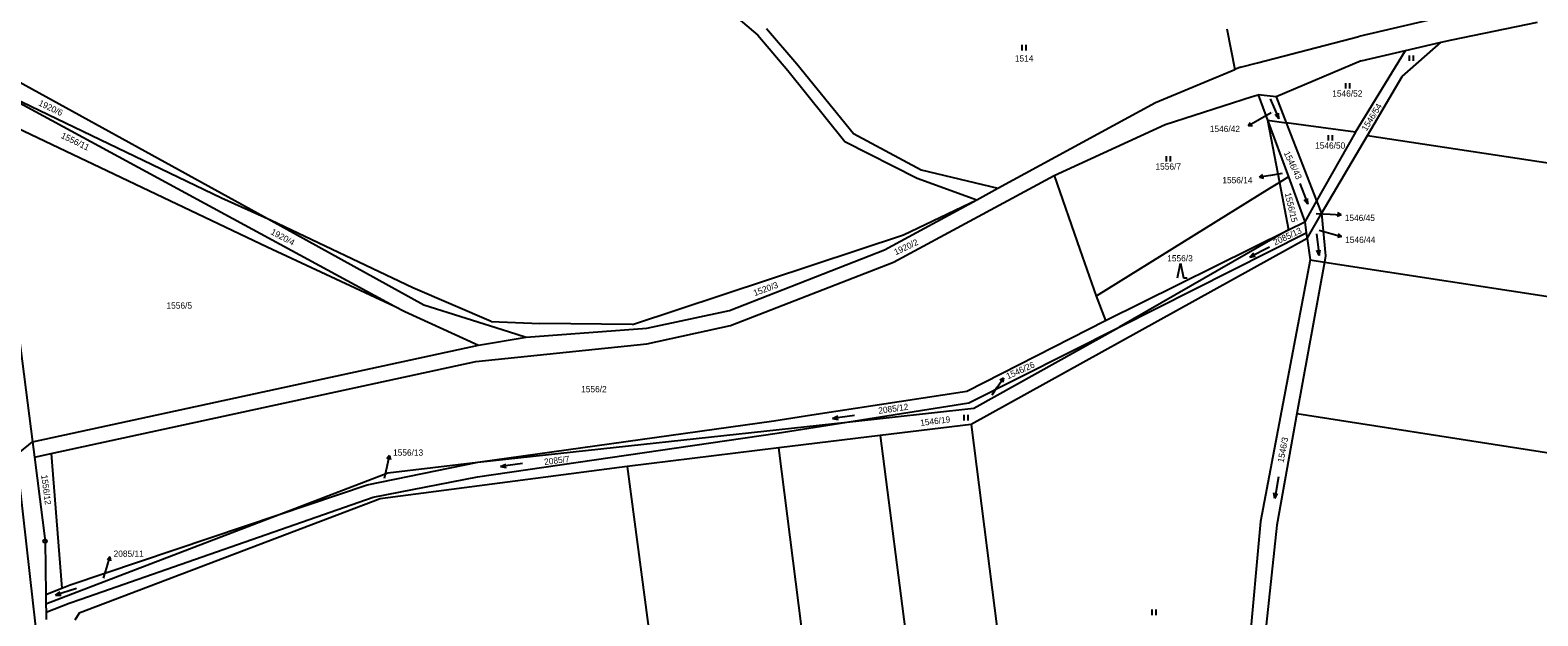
# Model space of a CAD drawing. Extents: x -795483 to -789093, y -1112258 to -1108741.
# Drawn here: x -792529.4 to -792118.6, y -1111144.7 to -1110985.2 of the extents above; entities that cross this region are included whole.
import ezdxf

# ---------------------------------------------------------------- set-up
doc = ezdxf.new("R2010")
doc.units = 0
for name, color, linetype in [('Komunikace', 7, 'Continuous'), ('Vrstva 1', 7, 'Continuous'), ('Vrstva 10', 7, 'Continuous'), ('Vrstva 14', 7, 'Continuous'), ('Vrstva 16', 7, 'Continuous'), ('Vrstva 23', 7, 'Continuous'), ('Vrstva 28', 7, 'Continuous')]:
    doc.layers.add(name, color=color, linetype=linetype)

msp = doc.modelspace()

# ---------------------------------------------------------------- linework, layer by layer
at = {"layer": 'Komunikace'}
for p, q in [((-792191.26, -1111007.66), (-792194.9, -1111009.73)), ((-792188.29, -1111024.24), (-792191.49, -1111024.72)), ((-792179.04, -1111035.06), (-792175.25, -1111035.28)), ((-792178.18, -1111039.63), (-792175.01, -1111040.56)), ((-792267.29, -1111084.49), (-792265.89, -1111082.42)), ((-792432.81, -1111107.24), (-792432.12, -1111104)), ((-792509.4, -1111134.48), (-792508.49, -1111131.49))]:
    msp.add_line(p, q, dxfattribs=at)
at = {"layer": 'Vrstva 1'}
for p, q in [((-792353.2, -1110967.68), (-792331.14, -1110986.51)), ((-792142.04, -1110981.02), (-792167.37, -1110986.89)), ((-792328.81, -1110984.69), (-792320.46, -1110994.34)), ((-792203.34, -1110984.82), (-792201.15, -1110995.88)), ((-792142.11, -1110987.75), (-792118.7, -1110982.96)), ((-792331.14, -1110986.51), (-792322.99, -1110996.18)), ((-792195.05, -1110994.07), (-792167.37, -1110986.89)), ((-792155.57, -1110997.77), (-792144.95, -1110988.41)), ((-792154.68, -1110990.68), (-792144.95, -1110988.41)), ((-792144.95, -1110988.41), (-792142.11, -1110987.75)), ((-792199.68, -1110995.27), (-792195.05, -1110994.07)), ((-792166.75, -1110993.5), (-792189.92, -1111003.35)), ((-792168.34, -1111012.96), (-792154.68, -1110990.68)), ((-792166.75, -1110993.5), (-792154.68, -1110990.68)), ((-792541.16, -1110994.37), (-792463.74, -1111037.04)), ((-792322.99, -1110996.18), (-792307.4, -1111015.46)), ((-792320.46, -1110994.34), (-792305.1, -1111013.27)), ((-792222.8, -1111004.85), (-792201.15, -1110995.88)), ((-792199.68, -1110995.27), (-792201.15, -1110995.88)), ((-792165.03, -1111013.81), (-792155.57, -1110997.77)), ((-792477.2, -1111030.88), (-792540.43, -1111000.58)), ((-792540.43, -1111000.58), (-792430.06, -1111060.32)), ((-792265.74, -1111028.23), (-792222.8, -1111004.85)), ((-792220.19, -1111010.84), (-792196.48, -1111003.27)), ((-792196.48, -1111003.27), (-792194.8, -1111002.73)), ((-792194.8, -1111002.73), (-792192.27, -1111009.64)), ((-792189.92, -1111003.35), (-792194.8, -1111002.73)), ((-792189.92, -1111003.35), (-792187.17, -1111010.42)), ((-792539.49, -1111008.64), (-792464.77, -1111044.16)), ((-792192.27, -1111009.64), (-792189.03, -1111026.62)), ((-792192.27, -1111009.64), (-792187.17, -1111010.42)), ((-792192.27, -1111009.64), (-792186.59, -1111025.11)), ((-792187.17, -1111010.42), (-792178.9, -1111031.65)), ((-792168.34, -1111012.96), (-792187.17, -1111010.42)), ((-792305.1, -1111013.27), (-792286.67, -1111023.19)), ((-792250.44, -1111024.74), (-792220.19, -1111010.84)), ((-792168.34, -1111012.96), (-792178.9, -1111031.65)), ((-792177.57, -1111035.06), (-792165.03, -1111013.81)), ((-792165.03, -1111013.81), (-792028.29, -1111034.75)), ((-792307.4, -1111015.46), (-792287.76, -1111025.49)), ((-792294.17, -1111048.39), (-792250.44, -1111024.74)), ((-792287.76, -1111025.49), (-792271.45, -1111031.34)), ((-792286.67, -1111023.19), (-792265.74, -1111028.23)), ((-792250.44, -1111024.74), (-792243.39, -1111044.94)), ((-792189.03, -1111026.62), (-792191.73, -1111028.29)), ((-792186.59, -1111025.11), (-792189.03, -1111026.62)), ((-792189.03, -1111026.62), (-792186.55, -1111039.58)), ((-792186.59, -1111025.11), (-792182.15, -1111037.4)), ((-792463.74, -1111037.04), (-792477.2, -1111030.88)), ((-792271.45, -1111031.34), (-792265.74, -1111028.23)), ((-792191.73, -1111028.29), (-792238.97, -1111057.62)), ((-792296.66, -1111045.04), (-792271.45, -1111031.34)), ((-792291.42, -1111040.89), (-792271.45, -1111031.34)), ((-792178.9, -1111031.65), (-792182.15, -1111037.4)), ((-792181.52, -1111041.95), (-792177.57, -1111035.06)), ((-792178.9, -1111031.65), (-792177.57, -1111035.06)), ((-792177.57, -1111035.06), (-792176.45, -1111046.59)), ((-792463.74, -1111037.04), (-792422.15, -1111059.95)), ((-792425.08, -1111055.31), (-792463.74, -1111037.04)), ((-792186.55, -1111039.58), (-792182.15, -1111037.4)), ((-792182.15, -1111037.4), (-792181.74, -1111040.37)), ((-792365.3, -1111065.34), (-792291.42, -1111040.89)), ((-792181.52, -1111041.95), (-792273, -1111092.58)), ((-792236.46, -1111064.25), (-792186.55, -1111039.58)), ((-792186.55, -1111039.58), (-792232.66, -1111066.04)), ((-792232.66, -1111066.04), (-792181.74, -1111040.37)), ((-792181.74, -1111040.37), (-792181.52, -1111041.95)), ((-792181.52, -1111041.95), (-792180.71, -1111047.73)), ((-792464.77, -1111044.16), (-792430.06, -1111060.32)), ((-792338.86, -1111061.54), (-792296.66, -1111045.04)), ((-792243.39, -1111044.94), (-792238.97, -1111057.62)), ((-792176.45, -1111046.59), (-792176.77, -1111048.34)), ((-792338.58, -1111065.63), (-792294.17, -1111048.39)), ((-792180.71, -1111047.73), (-792194.18, -1111118.96)), ((-792176.77, -1111048.34), (-792184.27, -1111089.62)), ((-792180.71, -1111047.73), (-792176.77, -1111048.34)), ((-792176.77, -1111048.34), (-792037.38, -1111069.73)), ((-792403.75, -1111064.5), (-792425.08, -1111055.31)), ((-792238.97, -1111057.62), (-792236.46, -1111064.25)), ((-792430.06, -1111060.32), (-792427.32, -1111061.8)), ((-792427.32, -1111061.8), (-792407.26, -1111070.93)), ((-792422.15, -1111059.95), (-792399.05, -1111067.28)), ((-792361.36, -1111066.36), (-792338.86, -1111061.54)), ((-792532.91, -1111064.71), (-792528.74, -1111097.29)), ((-792403.75, -1111064.5), (-792390.47, -1111065.03)), ((-792399.05, -1111067.28), (-792394.27, -1111068.8)), ((-792394.27, -1111068.8), (-792361.36, -1111066.36)), ((-792365.3, -1111065.34), (-792390.47, -1111065.03)), ((-792361.39, -1111070.62), (-792338.58, -1111065.63)), ((-792274.21, -1111083.5), (-792236.46, -1111064.25)), ((-792273.61, -1111086.69), (-792232.66, -1111066.04)), ((-792272.28, -1111088.1), (-792232.66, -1111066.04)), ((-792528.74, -1111097.29), (-792407.26, -1111070.93)), ((-792407.92, -1111075.39), (-792361.39, -1111070.62)), ((-792407.26, -1111070.93), (-792394.27, -1111068.8)), ((-792523.64, -1111100.49), (-792407.92, -1111075.39)), ((-792316.4, -1111089.97), (-792274.21, -1111083.5)), ((-792306.91, -1111091.93), (-792273.61, -1111086.69)), ((-792306.91, -1111091.93), (-792272.28, -1111088.1)), ((-792407.39, -1111102.88), (-792326.81, -1111091.56)), ((-792407.39, -1111102.88), (-792306.91, -1111091.93)), ((-792326.81, -1111091.56), (-792316.4, -1111089.97)), ((-792325.89, -1111094.91), (-792306.91, -1111091.93)), ((-792273, -1111092.58), (-792297.81, -1111095.6)), ((-792273, -1111092.58), (-792252.78, -1111251.91)), ((-792184.27, -1111089.62), (-792189.78, -1111119.98)), ((-792184.27, -1111089.62), (-792048.04, -1111110.78)), ((-792407.53, -1111106.87), (-792325.89, -1111094.91)), ((-792297.81, -1111095.6), (-792325.44, -1111098.96)), ((-792297.81, -1111095.6), (-792273.22, -1111285.03)), ((-792537.05, -1111104.14), (-792528.74, -1111097.29)), ((-792528.74, -1111097.29), (-792528.2, -1111101.48)), ((-792528.2, -1111101.48), (-792523.64, -1111100.49)), ((-792523.64, -1111100.49), (-792520.72, -1111137.19)), ((-792325.44, -1111098.96), (-792366.71, -1111103.99)), ((-792296.91, -1111323.44), (-792325.44, -1111098.96)), ((-792528.2, -1111101.48), (-792525.29, -1111124.35)), ((-792437.51, -1111108.98), (-792407.39, -1111102.88)), ((-792366.71, -1111103.99), (-792433.98, -1111112.84)), ((-792431.95, -1111105.74), (-792407.39, -1111102.88)), ((-792366.71, -1111103.99), (-792330.42, -1111377.77)), ((-792461.55, -1111117.1), (-792431.95, -1111105.74)), ((-792461.55, -1111117.1), (-792437.51, -1111108.98)), ((-792435.87, -1111112.41), (-792407.53, -1111106.87)), ((-792433.98, -1111112.84), (-792515.99, -1111144)), ((-792515.51, -1111140.14), (-792435.87, -1111112.41)), ((-792525.05, -1111141.46), (-792461.55, -1111117.1)), ((-792518.44, -1111136.3), (-792461.55, -1111117.1)), ((-792194.18, -1111118.96), (-792198.22, -1111163.47)), ((-792189.78, -1111119.98), (-792194.78, -1111167.12)), ((-792525.29, -1111124.35), (-792525.09, -1111138.89)), ((-792525.09, -1111138.89), (-792520.72, -1111137.19)), ((-792520.72, -1111137.19), (-792518.44, -1111136.3)), ((-792525.09, -1111138.89), (-792525.05, -1111141.46)), ((-792525.05, -1111141.46), (-792525.02, -1111143.72)), ((-792525.02, -1111143.72), (-792518.75, -1111141.25)), ((-792518.75, -1111141.25), (-792515.51, -1111140.14)), ((-792525.02, -1111143.72), (-792524.99, -1111145.74)), ((-792515.99, -1111144), (-792517.15, -1111145.92))]:
    msp.add_line(p, q, dxfattribs=at)
at = {"layer": 'Vrstva 10'}
msp.add_arc((-130932.1, -1036421.88), 665802.44, 186.43100278, 186.47566111, dxfattribs=at)
at = {"layer": 'Vrstva 16'}
for p, q in [((-792194.9, -1111009.73), (-792197.51, -1111011.21)), ((-792197.51, -1111011.21), (-792196.89, -1111010.28)), ((-792197.51, -1111011.21), (-792196.39, -1111011.15)), ((-792194.46, -1111025.16), (-792193.54, -1111024.52)), ((-792191.49, -1111024.72), (-792194.46, -1111025.16)), ((-792194.46, -1111025.16), (-792193.39, -1111025.51)), ((-792172.25, -1111035.45), (-792173.22, -1111034.9)), ((-792175.25, -1111035.28), (-792172.25, -1111035.45)), ((-792172.25, -1111035.45), (-792173.28, -1111035.89)), ((-792175.01, -1111040.56), (-792172.13, -1111041.4)), ((-792172.13, -1111041.4), (-792173.23, -1111041.6)), ((-792172.13, -1111041.4), (-792172.95, -1111040.64)), ((-792265.89, -1111082.42), (-792264.2, -1111079.94)), ((-792264.2, -1111079.94), (-792265.18, -1111080.48)), ((-792264.2, -1111079.94), (-792264.35, -1111081.05)), ((-792431.5, -1111101.06), (-792432.19, -1111101.94)), ((-792432.12, -1111104), (-792431.5, -1111101.06)), ((-792431.5, -1111101.06), (-792431.21, -1111102.15)), ((-792508.49, -1111131.49), (-792507.62, -1111128.62)), ((-792507.62, -1111128.62), (-792508.39, -1111129.43)), ((-792507.62, -1111128.62), (-792507.43, -1111129.72))]:
    msp.add_line(p, q, dxfattribs=at)
at = {"layer": 'Vrstva 23'}
for p, q in [((-792259.14, -1110990.66), (-792259.14, -1110989.16)), ((-792258.14, -1110989.16), (-792258.14, -1110990.66)), ((-792153.62, -1110993.53), (-792153.62, -1110992.03)), ((-792152.62, -1110992.03), (-792152.62, -1110993.53)), ((-792170.97, -1111001.06), (-792170.97, -1110999.56)), ((-792169.97, -1110999.56), (-792169.97, -1111001.06)), ((-792191.53, -1111003.83), (-792189.17, -1111009.35)), ((-792189.17, -1111009.35), (-792190.22, -1111008.17)), ((-792189.17, -1111009.35), (-792189.3, -1111007.77)), ((-792175.69, -1111015.23), (-792175.69, -1111013.73)), ((-792174.69, -1111013.73), (-792174.69, -1111015.23)), ((-792219.83, -1111020.96), (-792219.83, -1111019.46)), ((-792218.83, -1111019.46), (-792218.83, -1111020.96)), ((-792183.46, -1111026.97), (-792181.32, -1111032.57)), ((-792181.32, -1111032.57), (-792181.39, -1111030.99)), ((-792181.32, -1111032.57), (-792182.32, -1111031.35)), ((-792178.94, -1111040.6), (-792178.22, -1111046.56)), ((-792191.73, -1111044.24), (-792197.08, -1111046.96)), ((-792197.08, -1111046.96), (-792195.97, -1111045.83)), ((-792197.08, -1111046.96), (-792195.52, -1111046.72)), ((-792178.22, -1111046.56), (-792178.89, -1111045.13)), ((-792178.22, -1111046.56), (-792177.9, -1111045.01)), ((-792216.81, -1111052.65), (-792216.01, -1111048.65)), ((-792216.01, -1111048.65), (-792215.21, -1111052.65)), ((-792215.21, -1111052.65), (-792214.21, -1111052.65)), ((-792304.82, -1111090.09), (-792310.76, -1111090.94)), ((-792310.76, -1111090.94), (-792309.34, -1111090.24)), ((-792310.76, -1111090.94), (-792309.2, -1111091.23)), ((-792274.93, -1111091.46), (-792274.93, -1111089.96)), ((-792273.93, -1111089.96), (-792273.93, -1111091.46)), ((-792395.28, -1111103.24), (-792401.22, -1111104.04)), ((-792401.22, -1111104.04), (-792399.8, -1111103.34)), ((-792401.22, -1111104.04), (-792399.67, -1111104.33)), ((-792189.25, -1111106.82), (-792190.29, -1111112.73)), ((-792190.29, -1111112.73), (-792190.52, -1111111.17)), ((-792190.29, -1111112.73), (-792189.54, -1111111.34)), ((-792516.76, -1111137.21), (-792522.46, -1111139.06)), ((-792522.46, -1111139.06), (-792521.19, -1111138.13)), ((-792522.46, -1111139.06), (-792520.88, -1111139.08)), ((-792223.72, -1111144.5), (-792223.72, -1111143)), ((-792222.72, -1111143), (-792222.72, -1111144.5))]:
    msp.add_line(p, q, dxfattribs=at)
at = {"layer": 'Vrstva 28'}
for radius in [0.5, 0.01]:
    msp.add_circle((-792525.29, -1111124.35), radius, dxfattribs=at)

# ---------------------------------------------------------------- texts
at = {"layer": 'Vrstva 14'}
for s, height, p in [('1514', 1.7, (-792261.11, -1110993.7)), ('1546/52', 1.7, (-792174.65, -1111003.26)), ('1546/42', 0.1, (-792191.26, -1111007.66)), ('1546/50', 1.7, (-792179.33, -1111017.43)), ('1556/7', 1.7, (-792222.81, -1111023.16)), ('1556/14', 0.1, (-792188.29, -1111024.24)), ('1546/45', 0.1, (-792179.04, -1111035.06)), ('1546/44', 0.1, (-792178.18, -1111039.63)), ('1556/3', 1.7, (-792219.6, -1111048.15)), ('1556/5', 1.7, (-792492.21, -1111061.03)), ('1556/2', 1.7, (-792379.25, -1111083.8)), ('1546/26', 0.1, (-792267.29, -1111084.49)), ('1556/13', 0.1, (-792432.81, -1111107.24)), ('2085/11', 0.1, (-792509.4, -1111134.48))]:
    msp.add_text(s, height=height, dxfattribs=at).set_placement(p)
for s, rotation, p in [('1920/6', 334.0688, (-792527.25, -1111005.57)), ('1546/54', 58.5212, (-792165.32, -1111012.81)), ('1556/11', 334.1226, (-792521.12, -1111014.44)), ('1546/43', 295.5337, (-792187.91, -1111018.6)), ('1556/15', 283.3684, (-792187.6, -1111029.64)), ('2085/13', 25.2514, (-792190.22, -1111043.84)), ('1920/4', 331.7575, (-792463.99, -1111040.64)), ('1920/2', 25.4599, (-792293.54, -1111046.5)), ('1520/3', 20.0488, (-792331.97, -1111057.63)), ('2085/12', 7.9423, (-792298.18, -1111089.68)), ('1546/19', 7.0353, (-792286.78, -1111092.99)), ('1546/3', 79.6082, (-792187.9, -1111103.05)), ('2085/7', 7.0315, (-792389.23, -1111103.62)), ('1556/12', 277.5563, (-792526.37, -1111106.4))]:
    msp.add_text(s, height=1.7, rotation=rotation, dxfattribs=at).set_placement(p)
at = {"layer": 'Vrstva 16'}
for s, p in [('1546/42', (-792208.01, -1111012.91)), ('1556/14', (-792204.59, -1111026.86)), ('1546/45', (-792171.25, -1111037.15)), ('1546/44', (-792171.13, -1111043.1)), ('1556/13', (-792430.5, -1111101.07)), ('2085/11', (-792506.62, -1111128.62))]:
    msp.add_text(s, height=1.7, dxfattribs=at).set_placement(p)
msp.add_text('1546/26', height=1.7, rotation=24.447, dxfattribs=at).set_placement((-792263, -1111080.29))

doc.saveas('drawing.dxf')
